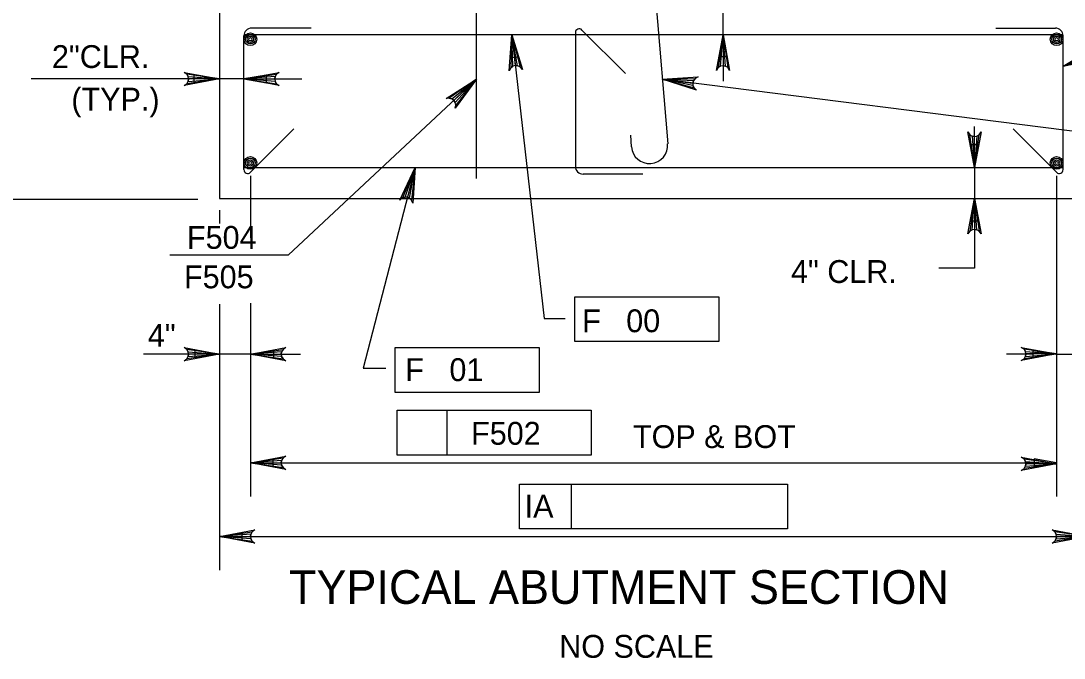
# Model space of a CAD drawing. Extents: x 638255 to 640306, y 296059 to 298435.
# Drawn here: x 639051.2 to 639188.3, y 298144 to 298227.7 of the extents above; entities that cross this region are included whole.
import ezdxf

# ---------------------------------------------------------------- set-up
doc = ezdxf.new("R2010")
doc.units = 0
for name, color, linetype in [('Level 3', 7, 'Continuous'), ('Level 4', 7, 'Continuous'), ('Level 5', 7, 'Continuous'), ('Level 9', 7, 'Continuous')]:
    doc.layers.add(name, color=color, linetype=linetype)

msp = doc.modelspace()

# ---------------------------------------------------------------- linework, layer by layer
at = {"layer": 'Level 3'}
for p, q in [((639115.73, 298225.89), (639120.01, 298188.64)), ((639188.18, 298221.79), (639197.74, 298225.33)), ((639080.54, 298220.1), (639052.59, 298220.1)), ((639080.54, 298220.1), (639088.17, 298220.1)), ((639086.35, 298196.96), (639111.09, 298220.06)), ((639198.12, 298212.13), (639135.51, 298220.08)), ((639103.05, 298208.49), (639096.22, 298182.12)), ((639081.39, 298207.4), (639081.39, 298199.25)), ((639081.39, 298207.27), (639081.39, 298201.28)), ((639187.33, 298207.4), (639187.33, 298165.28)), ((639077.33, 298202.86), (639077.33, 298201.14)), ((639086.35, 298196.96), (639070.8, 298196.96)), ((639077.33, 298190.51), (639077.33, 298155.59)), ((639081.39, 298190.64), (639081.39, 298165.28)), ((639124.02, 298191.5), (639142.93, 298191.5)), ((639124.02, 298185.61), (639124.02, 298191.5)), ((639142.93, 298191.5), (639142.93, 298185.61)), ((639120.01, 298188.64), (639122.76, 298188.64)), ((639100.43, 298184.83), (639119.33, 298184.83)), ((639100.43, 298178.94), (639100.43, 298184.83)), ((639119.33, 298184.83), (639119.33, 298178.94)), ((639142.93, 298185.61), (639124.02, 298185.61)), ((639081.39, 298183.96), (639067.35, 298183.96)), ((639081.39, 298183.96), (639087.97, 298183.96)), ((639184.25, 298183.96), (639180.75, 298183.96)), ((639187.33, 298183.96), (639203.91, 298183.96)), ((639096.22, 298182.12), (639099.17, 298182.12)), ((639119.33, 298178.94), (639100.43, 298178.94)), ((639100.66, 298176.6), (639126.15, 298176.6)), ((639100.66, 298170.7), (639100.66, 298176.6)), ((639107.24, 298170.7), (639107.24, 298176.6)), ((639126.15, 298176.6), (639126.15, 298170.7)), ((639126.15, 298170.7), (639100.66, 298170.7)), ((639081.39, 298169.7), (639185.06, 298169.7)), ((639116.74, 298166.9), (639123.58, 298166.9)), ((639116.74, 298161.01), (639116.74, 298166.9)), ((639123.58, 298161.01), (639123.58, 298166.9)), ((639123.58, 298166.9), (639151.98, 298166.9)), ((639151.98, 298166.9), (639151.98, 298161.01)), ((639151.98, 298161.01), (639116.74, 298161.01)), ((639077.33, 298160.01), (639191.39, 298160.01))]:
    msp.add_line(p, q, dxfattribs=at)
for points in [[(639115.73, 298225.89), (639117.13, 298221.36), (639116.84, 298221.69), (639116.51, 298221.84), (639116.19, 298221.86), (639115.89, 298221.77), (639115.6, 298221.55), (639115.4, 298221.17), (639115.73, 298225.89), (639115.6, 298221.55), (639115.89, 298221.77), (639115.73, 298225.89), (639116.19, 298221.86), (639116.51, 298221.84), (639115.73, 298225.89), (639116.84, 298221.69)], [(639143.49, 298225.89), (639144.36, 298221.23), (639144.11, 298221.59), (639143.8, 298221.78), (639143.49, 298221.83), (639143.18, 298221.78), (639142.86, 298221.59), (639142.62, 298221.23), (639143.49, 298225.89), (639142.86, 298221.59), (639143.18, 298221.78), (639143.49, 298225.89), (639143.49, 298221.83), (639143.8, 298221.78), (639143.49, 298225.89), (639144.11, 298221.59)], [(639188.18, 298221.79), (639192.24, 298224.23), (639191.99, 298223.87), (639191.93, 298223.51), (639191.98, 298223.2), (639192.14, 298222.93), (639192.42, 298222.7), (639192.85, 298222.59), (639188.18, 298221.79), (639192.42, 298222.7), (639192.14, 298222.93), (639188.18, 298221.79), (639191.98, 298223.2), (639191.93, 298223.51), (639188.18, 298221.79), (639191.99, 298223.87)], [(639077.33, 298220.1), (639072.68, 298219.23), (639073.04, 298219.47), (639073.22, 298219.78), (639073.28, 298220.1), (639073.22, 298220.41), (639073.04, 298220.72), (639072.68, 298220.97), (639077.33, 298220.1), (639073.04, 298220.72), (639073.22, 298220.41), (639077.33, 298220.1), (639073.28, 298220.1), (639073.22, 298219.78), (639077.33, 298220.1), (639073.04, 298219.47)], [(639080.54, 298220.1), (639085.19, 298220.97), (639084.83, 298220.72), (639084.65, 298220.41), (639084.6, 298220.1), (639084.65, 298219.78), (639084.83, 298219.47), (639085.19, 298219.23), (639080.54, 298220.1), (639084.83, 298219.47), (639084.65, 298219.78), (639080.54, 298220.1), (639084.6, 298220.1), (639084.65, 298220.41), (639080.54, 298220.1), (639084.83, 298220.72)], [(639111.09, 298220.06), (639108.29, 298216.25), (639108.38, 298216.67), (639108.3, 298217.03), (639108.13, 298217.29), (639107.88, 298217.48), (639107.53, 298217.58), (639107.1, 298217.52), (639111.09, 298220.06), (639107.53, 298217.58), (639107.88, 298217.48), (639111.09, 298220.06), (639108.13, 298217.29), (639108.3, 298217.03), (639111.09, 298220.06), (639108.38, 298216.67)], [(639135.51, 298220.08), (639140.23, 298220.36), (639139.84, 298220.16), (639139.62, 298219.87), (639139.53, 298219.57), (639139.54, 298219.25), (639139.69, 298218.92), (639140.01, 298218.63), (639135.51, 298220.08), (639139.69, 298218.92), (639139.54, 298219.25), (639135.51, 298220.08), (639139.53, 298219.57), (639139.62, 298219.87), (639135.51, 298220.08), (639139.84, 298220.16)], [(639176.53, 298208.49), (639175.66, 298213.14), (639175.91, 298212.78), (639176.22, 298212.6), (639176.53, 298212.54), (639176.84, 298212.6), (639177.16, 298212.78), (639177.4, 298213.14), (639176.53, 298208.49), (639177.16, 298212.78), (639176.84, 298212.6), (639176.53, 298208.49), (639176.53, 298212.54), (639176.22, 298212.6), (639176.53, 298208.49), (639175.91, 298212.78)], [(639103.05, 298208.49), (639102.73, 298203.77), (639102.58, 298204.17), (639102.32, 298204.43), (639102.03, 298204.56), (639101.72, 298204.59), (639101.37, 298204.49), (639101.04, 298204.2), (639103.05, 298208.49), (639101.37, 298204.49), (639101.72, 298204.59), (639103.05, 298208.49), (639102.03, 298204.56), (639102.32, 298204.43), (639103.05, 298208.49), (639102.58, 298204.17)], [(639176.53, 298204.4), (639177.4, 298199.74), (639177.16, 298200.1), (639176.84, 298200.29), (639176.53, 298200.34), (639176.22, 298200.29), (639175.91, 298200.1), (639175.66, 298199.74), (639176.53, 298204.4), (639175.91, 298200.1), (639176.22, 298200.29), (639176.53, 298204.4), (639176.53, 298200.34), (639176.84, 298200.29), (639176.53, 298204.4), (639177.16, 298200.1)], [(639077.33, 298183.96), (639072.68, 298183.09), (639073.04, 298183.33), (639073.22, 298183.65), (639073.28, 298183.96), (639073.22, 298184.27), (639073.04, 298184.58), (639072.68, 298184.83), (639077.33, 298183.96), (639073.04, 298184.58), (639073.22, 298184.27), (639077.33, 298183.96), (639073.28, 298183.96), (639073.22, 298183.65), (639077.33, 298183.96), (639073.04, 298183.33)], [(639081.39, 298183.96), (639086.04, 298184.83), (639085.69, 298184.58), (639085.5, 298184.27), (639085.45, 298183.96), (639085.5, 298183.65), (639085.69, 298183.33), (639086.04, 298183.09), (639081.39, 298183.96), (639085.69, 298183.33), (639085.5, 298183.65), (639081.39, 298183.96), (639085.45, 298183.96), (639085.5, 298184.27), (639081.39, 298183.96), (639085.69, 298184.58)], [(639187.33, 298183.98), (639182.68, 298183.11), (639183.04, 298183.36), (639183.22, 298183.67), (639183.28, 298183.98), (639183.22, 298184.29), (639183.04, 298184.6), (639182.68, 298184.85), (639187.33, 298183.98), (639183.04, 298184.6), (639183.22, 298184.29), (639187.33, 298183.98), (639183.28, 298183.98), (639183.22, 298183.67), (639187.33, 298183.98), (639183.04, 298183.36)], [(639081.39, 298169.7), (639086.04, 298170.57), (639085.69, 298170.32), (639085.5, 298170.01), (639085.45, 298169.7), (639085.5, 298169.39), (639085.69, 298169.07), (639086.04, 298168.83), (639081.39, 298169.7), (639085.69, 298169.07), (639085.5, 298169.39), (639081.39, 298169.7), (639085.45, 298169.7), (639085.5, 298170.01), (639081.39, 298169.7), (639085.69, 298170.32)], [(639187.33, 298169.56), (639182.68, 298168.68), (639183.04, 298168.93), (639183.22, 298169.24), (639183.28, 298169.56), (639183.22, 298169.87), (639183.04, 298170.18), (639182.68, 298170.43), (639187.33, 298169.56), (639183.04, 298170.18), (639183.22, 298169.87), (639187.33, 298169.56), (639183.28, 298169.56), (639183.22, 298169.24), (639187.33, 298169.56), (639183.04, 298168.93)], [(639077.33, 298160.01), (639081.98, 298160.88), (639081.63, 298160.63), (639081.44, 298160.32), (639081.39, 298160.01), (639081.44, 298159.69), (639081.63, 298159.38), (639081.98, 298159.13), (639077.33, 298160.01), (639081.63, 298159.38), (639081.44, 298159.69), (639077.33, 298160.01), (639081.39, 298160.01), (639081.44, 298160.32), (639077.33, 298160.01), (639081.63, 298160.63)], [(639191.39, 298160.01), (639186.74, 298159.13), (639187.1, 298159.38), (639187.28, 298159.69), (639187.33, 298160.01), (639187.28, 298160.32), (639187.1, 298160.63), (639186.74, 298160.88), (639191.39, 298160.01), (639187.1, 298160.63), (639187.28, 298160.32), (639191.39, 298160.01), (639187.33, 298160.01), (639187.28, 298159.69), (639191.39, 298160.01), (639187.1, 298159.38)]]:
    msp.add_lwpolyline(points, dxfattribs=at)
for points in [[(639115.58, 298222.9), (639116.56, 298223.01), (639115.73, 298225.89)], [(639073.98, 298220.59), (639073.98, 298219.61), (639076.92, 298220.1)], [(639083.49, 298219.61), (639083.49, 298220.59), (639080.54, 298220.1)], [(639074.11, 298184.45), (639074.11, 298183.47), (639077.06, 298183.96)], [(639084.47, 298183.47), (639084.47, 298184.45), (639081.53, 298183.96)], [(639184.25, 298183.47), (639184.25, 298184.45), (639187.2, 298183.96)], [(639084.34, 298170.19), (639084.34, 298169.21), (639081.39, 298169.7)], [(639184.38, 298170.19), (639184.38, 298169.21), (639187.33, 298169.7)], [(639080.28, 298160.5), (639080.28, 298159.51), (639077.33, 298160.01)]]:
    msp.add_lwpolyline(points, close=True, dxfattribs=at)
at = {"layer": 'Level 4'}
for p, q in [((639143.5, 298225.89), (639143.5, 298238.39)), ((639143.5, 298222.75), (639143.5, 298219.8)), ((639176.53, 298210.9), (639176.53, 298213.84)), ((639015.65, 298204.3), (639074.5, 298204.3))]:
    msp.add_line(p, q, dxfattribs=at)
for points in [[(639143.99, 298223.01), (639143.01, 298223.01), (639143.5, 298225.96)], [(639177.02, 298211.44), (639176.04, 298211.44), (639176.53, 298208.49)]]:
    msp.add_lwpolyline(points, close=True, dxfattribs=at)
at = {"layer": 'Level 5'}
for p, q in [((639131.07, 298273.36), (639136.22, 298211.58)), ((639111.09, 298207.01), (639111.09, 298249.29)), ((639089.4, 298226.78), (639081.56, 298226.78)), ((639124.09, 298226.17), (639124.09, 298208.62)), ((639130.66, 298220.84), (639124.96, 298226.53)), ((639179.32, 298226.78), (639187.16, 298226.78)), ((639080.54, 298208.2), (639080.54, 298225.75)), ((639188.17, 298225.89), (639080.55, 298225.89)), ((639188.18, 298208.2), (639188.18, 298225.75)), ((639087.11, 298213.53), (639081.41, 298207.84)), ((639131.32, 298212.72), (639131.44, 298211.19)), ((639181.61, 298213.53), (639187.31, 298207.84)), ((639080.54, 298208.49), (639188.18, 298208.49)), ((639176.53, 298208.49), (639176.53, 298195.24)), ((639132.95, 298207.59), (639125.11, 298207.59)), ((639176.53, 298195.24), (639171.84, 298195.24))]:
    msp.add_line(p, q, dxfattribs=at)
msp.add_lwpolyline([(639176.04, 298201.45), (639177.02, 298201.45), (639176.53, 298204.4)], close=True, dxfattribs=at)
for centre, radius in [((639081.39, 298225.32), 0.832), ((639187.33, 298225.32), 0.832), ((639081.39, 298225.32), 0.624), ((639081.39, 298225.32), 0.416), ((639081.39, 298225.32), 0.208), ((639187.33, 298225.32), 0.624), ((639187.33, 298225.32), 0.416), ((639187.33, 298225.32), 0.208), ((639081.39, 298209.07), 0.832), ((639081.39, 298209.07), 0.624), ((639187.33, 298209.07), 0.832), ((639187.33, 298209.07), 0.624), ((639081.39, 298209.07), 0.416), ((639081.39, 298209.07), 0.208), ((639187.33, 298209.07), 0.416), ((639187.33, 298209.07), 0.208)]:
    msp.add_circle(centre, radius, dxfattribs=at)
for centre, radius, start, end in [((639081.56, 298225.76), 1.02, 90, 180), ((639124.6, 298226.17), 0.511, 45, 180), ((639187.16, 298225.76), 1.02, 0, 90), ((639133.83, 298211.39), 2.39, 184.7636, 4.7636), ((639081.05, 298208.2), 0.511, 180, 315), ((639125.11, 298208.62), 1.02, 180, 270), ((639187.67, 298208.2), 0.511, 225, 0)]:
    msp.add_arc(centre, radius, start, end, dxfattribs=at)
at = {"layer": 'Level 9'}
for p, q in [((639077.33, 298228.95), (639077.33, 298204.4)), ((639077.33, 298204.4), (639191.39, 298204.4))]:
    msp.add_line(p, q, dxfattribs=at)

# ---------------------------------------------------------------- texts
at = {"layer": 'Level 3'}
for s, height, p in [('2"CLR.', 3, (639055.32, 298221.54)), ('(TYP.)', 3, (639057.87, 298215.95)), ('F504', 3, (639073.06, 298197.79)), ('4" CLR.', 3, (639152.42, 298193.31)), ('F505', 3, (639072.67, 298192.61)), ('F   00', 3, (639124.98, 298186.84)), ('4"', 3, (639067.92, 298184.94)), ('F   01', 3, (639101.75, 298180.42)), ('F502', 3, (639110.39, 298172.06)), ('TOP & BOT', 3, (639131.66, 298171.63)), ('IA', 3, (639117.43, 298162.49)), ('TYPICAL ABUTMENT SECTION', 4.4207, (639086.46, 298151.16)), ('NO SCALE', 3, (639121.97, 298144.08))]:
    msp.add_text(s, height=height, dxfattribs=at).set_placement(p)

doc.saveas('drawing.dxf')
